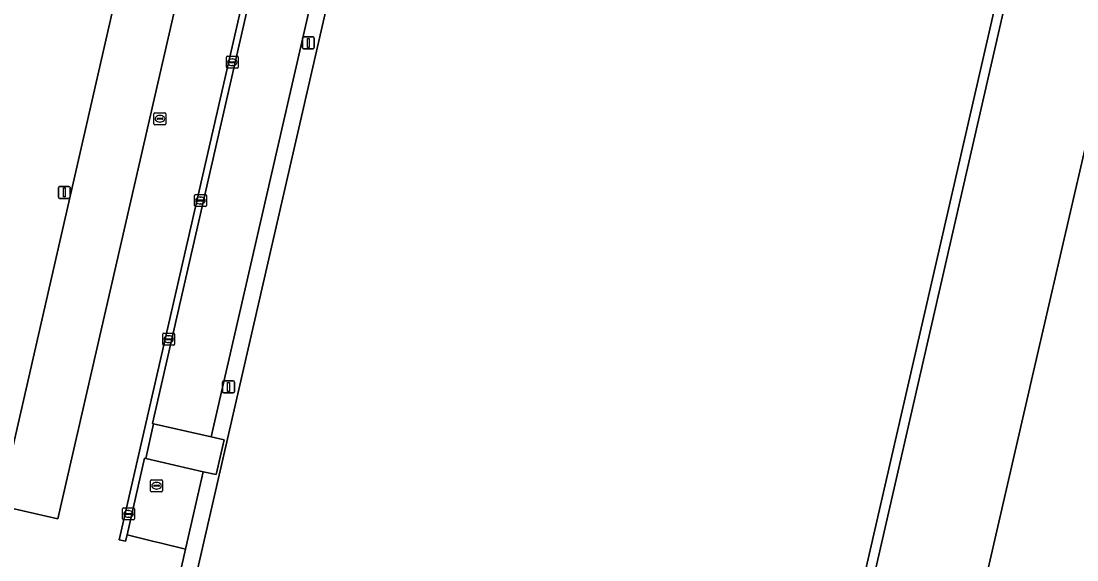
# Model space of a CAD drawing. Extents: x 161771 to 163125, y 382475 to 383179.
# Drawn here: x 162828 to 162916.4, y 382659.6 to 382704.8 of the extents above; entities that cross this region are included whole.
import ezdxf

# ---------------------------------------------------------------- set-up
doc = ezdxf.new("R2010")
doc.units = 0
for name, color, linetype in [('IMGEO_Groenvoorziening', 7, 'Continuous'), ('IMGEO_Kolk', 7, 'Continuous'), ('IMGEO_Lichtmast', 7, 'Continuous'), ('IMGEO_Pand', 7, 'Continuous'), ('IMGEO_Parkeervlak_open', 7, 'Continuous'), ('IMGEO_Rijbaan_lokaal_open', 7, 'Continuous'), ('IMGEO_Rioolput', 7, 'Continuous'), ('IMGEO_Terreindeel_gesloten', 7, 'Continuous'), ('IMGEO_Voetpad_open', 7, 'Continuous')]:
    doc.layers.add(name, color=color, linetype=linetype)

msp = doc.modelspace()

# ---------------------------------------------------------------- linework, layer by layer
at = {"layer": 'IMGEO_Groenvoorziening'}
for points in [[(162850.368, 382747.388), (162850.383, 382747.451), (162850.645, 382748.607), (162851.156, 382750.861), (162847.195, 382751.745), (162840.294, 382753.319), (162837.37, 382753.981), (162826.653, 382706.107), (162821.531, 382683.237), (162816.6, 382661.248), (162816.37, 382660.232), (162820.04, 382659.379), (162824.729, 382658.278), (162826.13, 382664.203), (162842.003, 382733.511)], [(162856.691, 382745.491), (162860.947, 382744.419), (162860.55, 382742.665), (162915.827, 382729.926), (162895.896, 382642.97), (162904.83, 382640.906), (162905.903, 382645.564), (162912.865, 382675.773), (162920.084, 382707.098)]]:
    msp.add_lwpolyline(points, dxfattribs=at)
msp.add_lwpolyline([(162861.735, 382741.595), (162842.136, 382656.151), (162895.285, 382643.911), (162914.887, 382729.3)], close=True, dxfattribs=at)
at = {"layer": 'IMGEO_Kolk'}
for p, q in [((162845.167, 382700.909), (162845.167, 382701.761)), ((162845.242, 382701.835), (162846.094, 382701.835)), ((162845.655, 382701.615), (162845.68, 382701.615)), ((162846.168, 382701.761), (162846.168, 382700.909)), ((162846.094, 382700.835), (162845.242, 382700.835)), ((162845.426, 382701.329), (162845.426, 382701.341)), ((162845.864, 382701.292), (162845.466, 382701.292)), ((162845.469, 382701.378), (162845.867, 382701.378)), ((162845.678, 382701.055), (162845.653, 382701.055)), ((162845.91, 382701.341), (162845.91, 382701.329)), ((162842.495, 382689.323), (162842.495, 382690.175)), ((162842.57, 382690.249), (162843.422, 382690.249)), ((162843.496, 382690.175), (162843.496, 382689.323)), ((162843.422, 382689.249), (162842.57, 382689.249)), ((162842.754, 382689.743), (162842.754, 382689.755)), ((162843.192, 382689.706), (162842.794, 382689.706)), ((162842.797, 382689.792), (162843.195, 382689.792)), ((162843.006, 382689.469), (162842.981, 382689.469)), ((162842.983, 382690.029), (162843.008, 382690.029)), ((162843.238, 382689.755), (162843.238, 382689.743)), ((162839.911, 382678.627), (162840.763, 382678.627)), ((162839.836, 382677.701), (162839.836, 382678.553)), ((162840.095, 382678.121), (162840.095, 382678.133)), ((162840.533, 382678.084), (162840.135, 382678.084)), ((162840.138, 382678.17), (162840.536, 382678.17)), ((162840.347, 382677.847), (162840.322, 382677.847)), ((162840.324, 382678.407), (162840.349, 382678.407)), ((162840.579, 382678.133), (162840.579, 382678.121)), ((162840.837, 382678.553), (162840.837, 382677.701)), ((162840.763, 382677.627), (162839.911, 382677.627)), ((162836.475, 382663.064), (162836.475, 382663.916)), ((162836.55, 382663.99), (162837.402, 382663.99)), ((162836.963, 382663.77), (162836.988, 382663.77)), ((162837.476, 382663.916), (162837.476, 382663.064)), ((162837.402, 382662.99), (162836.55, 382662.99)), ((162836.734, 382663.484), (162836.734, 382663.496)), ((162837.172, 382663.447), (162836.774, 382663.447)), ((162836.777, 382663.533), (162837.175, 382663.533)), ((162836.986, 382663.21), (162836.961, 382663.21)), ((162837.218, 382663.496), (162837.218, 382663.484))]:
    msp.add_line(p, q, dxfattribs=at)
for points in [[(162845.167, 382700.909), (162845.167, 382701.761)], [(162845.242, 382701.835), (162846.094, 382701.835)], [(162846.168, 382701.761), (162846.168, 382700.909)], [(162846.094, 382700.835), (162845.242, 382700.835)], [(162842.495, 382689.323), (162842.495, 382690.175)], [(162842.57, 382690.249), (162843.422, 382690.249)], [(162843.496, 382690.175), (162843.496, 382689.323)], [(162843.422, 382689.249), (162842.57, 382689.249)], [(162839.911, 382678.627), (162840.763, 382678.627)], [(162839.836, 382677.701), (162839.836, 382678.553)], [(162840.837, 382678.553), (162840.837, 382677.701)], [(162840.763, 382677.627), (162839.911, 382677.627)], [(162836.475, 382663.064), (162836.475, 382663.916)], [(162836.55, 382663.99), (162837.402, 382663.99)], [(162837.476, 382663.916), (162837.476, 382663.064)], [(162837.402, 382662.99), (162836.55, 382662.99)]]:
    msp.add_lwpolyline(points, dxfattribs=at)
for centre, radius, start, end in [((162845.244, 382701.759), 0.0765, 91.55205, 178.44795), ((162845.244, 382701.759), 0.0765, 91.55205, 178.44795), ((162846.092, 382701.759), 0.0765, 1.55205, 88.44795), ((162846.092, 382701.759), 0.0765, 1.55205, 88.44795), ((162845.244, 382700.911), 0.0765, 181.55205, 268.44795), ((162845.244, 382700.911), 0.0765, 181.55205, 268.44795), ((162845.466, 382701.338), 0.0403, 85.87752, 175.75265), ((162845.463, 382701.328), 0.0366, 178.93798, 274.71019), ((162845.867, 382701.335), 0.043, 264.86636, 352.45326), ((162845.871, 382701.34), 0.0386, 1.73085, 96.63898), ((162846.092, 382700.911), 0.0765, 271.55205, 358.44795), ((162846.092, 382700.911), 0.0765, 271.55205, 358.44795), ((162842.572, 382690.173), 0.0765, 91.55205, 178.44795), ((162842.572, 382690.173), 0.0765, 91.55205, 178.44795), ((162843.42, 382690.173), 0.0765, 1.55205, 88.44795), ((162843.42, 382690.173), 0.0765, 1.55205, 88.44795), ((162842.572, 382689.325), 0.0765, 181.55205, 268.44795), ((162842.572, 382689.325), 0.0765, 181.55205, 268.44795), ((162842.794, 382689.752), 0.0403, 85.87752, 175.75265), ((162842.791, 382689.742), 0.0366, 178.93798, 274.71019), ((162843.195, 382689.749), 0.043, 264.86636, 352.45326), ((162843.199, 382689.754), 0.0386, 1.73085, 96.63898), ((162843.42, 382689.325), 0.0765, 271.55205, 358.44795), ((162843.42, 382689.325), 0.0765, 271.55205, 358.44795), ((162839.913, 382678.551), 0.0765, 91.55205, 178.44795), ((162839.913, 382678.551), 0.0765, 91.55205, 178.44795), ((162840.761, 382678.551), 0.0765, 1.55205, 88.44795), ((162840.761, 382678.551), 0.0765, 1.55205, 88.44795), ((162839.913, 382677.703), 0.0765, 181.55205, 268.44795), ((162839.913, 382677.703), 0.0765, 181.55205, 268.44795), ((162840.135, 382678.13), 0.0403, 85.87752, 175.75265), ((162840.132, 382678.12), 0.0366, 178.93798, 274.71019), ((162840.536, 382678.127), 0.043, 264.86636, 352.45326), ((162840.54, 382678.132), 0.0386, 1.73085, 96.63898), ((162840.761, 382677.703), 0.0765, 271.55205, 358.44795), ((162840.761, 382677.703), 0.0765, 271.55205, 358.44795), ((162836.552, 382663.914), 0.0765, 91.55205, 178.44795), ((162836.552, 382663.914), 0.0765, 91.55205, 178.44795), ((162837.4, 382663.914), 0.0765, 1.55205, 88.44795), ((162837.4, 382663.914), 0.0765, 1.55205, 88.44795), ((162836.552, 382663.066), 0.0765, 181.55205, 268.44795), ((162836.552, 382663.066), 0.0765, 181.55205, 268.44795), ((162836.774, 382663.493), 0.0403, 85.87752, 175.75265), ((162836.771, 382663.483), 0.0366, 178.93798, 274.71019), ((162837.175, 382663.49), 0.043, 264.86636, 352.45326), ((162837.179, 382663.495), 0.0386, 1.73085, 96.63898), ((162837.4, 382663.066), 0.0765, 271.55205, 358.44795), ((162837.4, 382663.066), 0.0765, 271.55205, 358.44795)]:
    msp.add_arc(centre, radius, start, end, dxfattribs=at)
for centre, major_axis, ratio, start_param, end_param in [((162845.654, 382701.335), (-0.387, 0.002), 0.722429, 4.712389, 7.853982), ((162845.679, 382701.335), (-0.39, 0.002), 0.717154, 1.570796, 4.712389), ((162842.982, 382689.749), (-0.387, 0.002), 0.722429, 4.712389, 7.853982), ((162843.007, 382689.749), (-0.39, 0.002), 0.717154, 1.570796, 4.712389), ((162840.323, 382678.127), (-0.387, 0.002), 0.722429, 4.712389, 7.853982), ((162840.348, 382678.127), (-0.39, 0.002), 0.717154, 1.570796, 4.712389), ((162836.962, 382663.49), (-0.387, 0.002), 0.722429, 4.712389, 7.853982), ((162836.987, 382663.49), (-0.39, 0.002), 0.717154, 1.570796, 4.712389)]:
    msp.add_ellipse(centre, major_axis=major_axis, ratio=ratio, start_param=start_param, end_param=end_param, dxfattribs=at)
at = {"layer": 'IMGEO_Lichtmast'}
for p, q in [((162851.538, 382702.558), (162851.538, 382703.358)), ((162851.538, 382703.358), (162851.538, 382702.558)), ((162851.638, 382703.458), (162852.428, 382703.458)), ((162852.428, 382703.458), (162851.638, 382703.458)), ((162852.528, 382703.358), (162852.528, 382702.558)), ((162852.528, 382702.558), (162852.528, 382703.358)), ((162852.428, 382702.458), (162851.638, 382702.458)), ((162851.638, 382702.458), (162852.428, 382702.458)), ((162831.096, 382690.026), (162831.096, 382690.826)), ((162831.096, 382690.826), (162831.096, 382690.026)), ((162831.196, 382690.926), (162831.986, 382690.926)), ((162831.986, 382690.926), (162831.196, 382690.926)), ((162832.086, 382690.826), (162832.086, 382690.026)), ((162832.086, 382690.026), (162832.086, 382690.826)), ((162831.986, 382689.926), (162831.196, 382689.926)), ((162831.196, 382689.926), (162831.986, 382689.926)), ((162844.848, 382673.732), (162844.848, 382674.532)), ((162844.848, 382674.532), (162844.848, 382673.732)), ((162844.948, 382674.632), (162845.738, 382674.632)), ((162845.738, 382674.632), (162844.948, 382674.632)), ((162845.838, 382674.532), (162845.838, 382673.732)), ((162845.838, 382673.732), (162845.838, 382674.532)), ((162845.738, 382673.632), (162844.948, 382673.632)), ((162844.948, 382673.632), (162845.738, 382673.632))]:
    msp.add_line(p, q, dxfattribs=at)
for points in [[(162851.958, 382703.333), (162852.108, 382703.333), (162852.108, 382702.583), (162851.958, 382702.583), (162851.958, 382703.333)], [(162831.516, 382690.801), (162831.666, 382690.801), (162831.666, 382690.051), (162831.516, 382690.051), (162831.516, 382690.801)], [(162845.268, 382674.507), (162845.418, 382674.507), (162845.418, 382673.757), (162845.268, 382673.757), (162845.268, 382674.507)]]:
    msp.add_lwpolyline(points, dxfattribs=at)
for centre, start, end in [((162851.638, 382703.358), 90, 180), ((162851.638, 382703.358), 90, 180), ((162852.428, 382703.358), 0, 90), ((162852.428, 382703.358), 360, 90), ((162851.638, 382702.558), 180, 270), ((162851.638, 382702.558), 180, 270), ((162852.428, 382702.558), 270, 0), ((162852.428, 382702.558), 270, 0), ((162831.196, 382690.826), 90, 180), ((162831.196, 382690.826), 90, 180), ((162831.986, 382690.826), 0, 90), ((162831.986, 382690.826), 360, 90), ((162831.196, 382690.026), 180, 270), ((162831.196, 382690.026), 180, 270), ((162831.986, 382690.026), 270, 0), ((162831.986, 382690.026), 270, 0), ((162844.948, 382674.532), 90, 180), ((162844.948, 382674.532), 90, 180), ((162845.738, 382674.532), 0, 90), ((162845.738, 382674.532), 360, 90), ((162844.948, 382673.732), 180, 270), ((162844.948, 382673.732), 180, 270), ((162845.738, 382673.732), 270, 0), ((162845.738, 382673.732), 270, 0)]:
    msp.add_arc(centre, 0.1, start, end, dxfattribs=at)
at = {"layer": 'IMGEO_Pand'}
msp.add_lwpolyline([(162844.976, 382669.703), (162843.904, 382669.944), (162839.073, 382671.03), (162838.412, 382668.125), (162843.234, 382667.024), (162844.31, 382666.778)], close=True, dxfattribs=at)
at = {"layer": 'IMGEO_Parkeervlak_open'}
for points in [[(162849.683, 382747.065), (162845.34, 382748.09), (162842.003, 382733.511), (162826.13, 382664.203), (162831.063, 382663.079), (162847.59, 382735.134)], [(162856.145, 382746.14), (162838.983, 382671.05), (162839.073, 382671.03), (162843.904, 382669.944), (162857.882, 382730.884)]]:
    msp.add_lwpolyline(points, dxfattribs=at)
msp.add_lwpolyline([(162843.234, 382667.024), (162838.412, 382668.125), (162838.32, 382668.146), (162836.856, 382661.742), (162839.098, 382661.189), (162839.582, 382661.07), (162841.746, 382660.536)], close=True, dxfattribs=at)
at = {"layer": 'IMGEO_Rijbaan_lokaal_open'}
for points in [[(162856.438, 382749.679), (162855.012, 382750), (162851.156, 382750.861), (162850.645, 382748.607), (162850.383, 382747.451), (162850.368, 382747.388), (162849.737, 382744.603), (162847.59, 382735.134), (162831.063, 382663.079), (162826.13, 382664.203), (162824.729, 382658.278), (162840.41, 382654.596), (162840.665, 382655.728), (162841.746, 382660.536), (162839.582, 382661.07), (162839.098, 382661.189), (162836.856, 382661.742), (162836.726, 382661.202), (162836.2, 382661.307)], [(162856.145, 382746.14), (162856.147, 382746.15), (162856.177, 382746.283), (162856.928, 382749.568), (162856.438, 382749.679), (162836.2, 382661.307), (162836.726, 382661.202), (162836.856, 382661.742), (162838.32, 382668.146), (162838.412, 382668.125), (162839.073, 382671.03), (162838.983, 382671.05)]]:
    msp.add_lwpolyline(points, close=True, dxfattribs=at)
at = {"layer": 'IMGEO_Rioolput'}
for p, q in [((162839.1, 382696.174), (162839.1, 382697.026)), ((162839.175, 382697.1), (162840.027, 382697.1)), ((162839.359, 382696.594), (162839.359, 382696.606)), ((162839.797, 382696.557), (162839.399, 382696.557)), ((162839.402, 382696.643), (162839.8, 382696.643)), ((162839.611, 382696.32), (162839.586, 382696.32)), ((162839.588, 382696.88), (162839.613, 382696.88)), ((162839.843, 382696.606), (162839.843, 382696.594)), ((162840.101, 382697.026), (162840.101, 382696.174)), ((162840.027, 382696.1), (162839.175, 382696.1)), ((162838.82, 382665.421), (162838.82, 382666.273)), ((162838.895, 382666.347), (162839.747, 382666.347)), ((162839.821, 382666.273), (162839.821, 382665.421)), ((162839.747, 382665.347), (162838.895, 382665.347)), ((162839.079, 382665.841), (162839.079, 382665.853)), ((162839.517, 382665.804), (162839.119, 382665.804)), ((162839.122, 382665.89), (162839.52, 382665.89)), ((162839.331, 382665.567), (162839.306, 382665.567)), ((162839.308, 382666.127), (162839.333, 382666.127)), ((162839.563, 382665.853), (162839.563, 382665.841))]:
    msp.add_line(p, q, dxfattribs=at)
for points in [[(162839.1, 382696.174), (162839.1, 382697.026)], [(162839.175, 382697.1), (162840.027, 382697.1)], [(162840.101, 382697.026), (162840.101, 382696.174)], [(162840.027, 382696.1), (162839.175, 382696.1)], [(162838.82, 382665.421), (162838.82, 382666.273)], [(162838.895, 382666.347), (162839.747, 382666.347)], [(162839.821, 382666.273), (162839.821, 382665.421)], [(162839.747, 382665.347), (162838.895, 382665.347)]]:
    msp.add_lwpolyline(points, dxfattribs=at)
for centre, radius, start, end in [((162839.177, 382697.024), 0.0765, 91.55205, 178.44795), ((162839.177, 382697.024), 0.0765, 91.55205, 178.44795), ((162839.399, 382696.603), 0.0403, 85.87752, 175.75265), ((162839.396, 382696.593), 0.0366, 178.93798, 274.71019), ((162839.8, 382696.6), 0.043, 264.86636, 352.45326), ((162839.804, 382696.605), 0.0386, 1.73085, 96.63898), ((162840.025, 382697.024), 0.0765, 1.55205, 88.44795), ((162840.025, 382697.024), 0.0765, 1.55205, 88.44795), ((162839.177, 382696.176), 0.0765, 181.55205, 268.44795), ((162839.177, 382696.176), 0.0765, 181.55205, 268.44795), ((162840.025, 382696.176), 0.0765, 271.55205, 358.44795), ((162840.025, 382696.176), 0.0765, 271.55205, 358.44795), ((162838.897, 382666.271), 0.0765, 91.55205, 178.44795), ((162838.897, 382666.271), 0.0765, 91.55205, 178.44795), ((162839.745, 382666.271), 0.0765, 1.55205, 88.44795), ((162839.745, 382666.271), 0.0765, 1.55205, 88.44795), ((162838.897, 382665.423), 0.0765, 181.55205, 268.44795), ((162838.897, 382665.423), 0.0765, 181.55205, 268.44795), ((162839.119, 382665.85), 0.0403, 85.87752, 175.75265), ((162839.116, 382665.84), 0.0366, 178.93798, 274.71019), ((162839.52, 382665.847), 0.043, 264.86636, 352.45326), ((162839.524, 382665.852), 0.0386, 1.73085, 96.63898), ((162839.745, 382665.423), 0.0765, 271.55205, 358.44795), ((162839.745, 382665.423), 0.0765, 271.55205, 358.44795)]:
    msp.add_arc(centre, radius, start, end, dxfattribs=at)
for centre, major_axis, ratio, start_param, end_param in [((162839.587, 382696.6), (-0.387, 0.002), 0.722429, 4.712389, 7.853982), ((162839.612, 382696.6), (-0.39, 0.002), 0.717154, 1.570796, 4.712389), ((162839.307, 382665.847), (-0.387, 0.002), 0.722429, 4.712389, 7.853982), ((162839.332, 382665.847), (-0.39, 0.002), 0.717154, 1.570796, 4.712389)]:
    msp.add_ellipse(centre, major_axis=major_axis, ratio=ratio, start_param=start_param, end_param=end_param, dxfattribs=at)
at = {"layer": 'IMGEO_Terreindeel_gesloten'}
msp.add_lwpolyline([(163025.825, 382711.488), (162987.206, 382720.157), (162987.187, 382720.017), (162981.244, 382721.271), (162981.277, 382721.49), (162975.014, 382722.873), (162926.307, 382733.809), (162924.865, 382727.843), (162920.084, 382707.098), (162912.865, 382675.773), (162905.903, 382645.564), (162904.83, 382640.906), (162895.896, 382642.97), (162840.665, 382655.728), (162840.41, 382654.596), (162867.922, 382648.242), (162898.907, 382641.09), (162902.203, 382640.3), (162893.416, 382602.291)], dxfattribs=at)
at = {"layer": 'IMGEO_Voetpad_open'}
for points in [[(162860.55, 382742.665), (162857.882, 382730.884), (162843.904, 382669.944), (162844.976, 382669.703), (162844.31, 382666.778), (162843.234, 382667.024), (162841.746, 382660.536), (162840.665, 382655.728), (162895.896, 382642.97), (162915.827, 382729.926)], [(162914.887, 382729.3), (162895.285, 382643.911), (162842.136, 382656.151), (162861.735, 382741.595)]]:
    msp.add_lwpolyline(points, close=True, dxfattribs=at)

doc.saveas('drawing.dxf')
